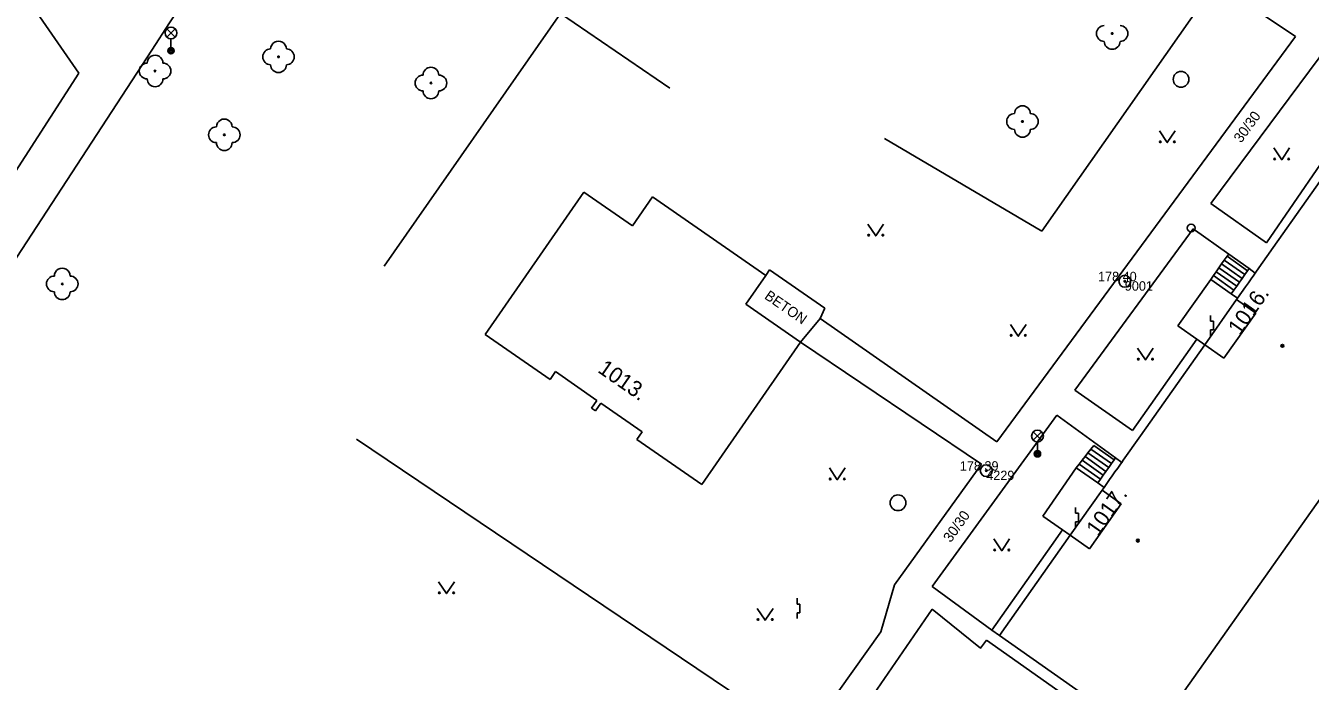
# Model space of a CAD drawing. Extents: x -539515 to -538098, y -1182060 to -1180157.
# Drawn here: x -538627.4 to -538545.9, y -1181155.5 to -1181113.8 of the extents above; entities that cross this region are included whole.
import ezdxf

# ---------------------------------------------------------------- set-up
doc = ezdxf.new("R2010")
doc.units = 0
for name, color, linetype in [('Vrstva 1', 7, 'Continuous'), ('Vrstva 13', 7, 'Continuous'), ('Vrstva 21', 7, 'Continuous'), ('Vrstva 22', 7, 'Continuous'), ('Vrstva 23', 7, 'Continuous'), ('Vrstva 24', 7, 'Continuous'), ('Vrstva 27', 7, 'Continuous'), ('Vrstva 28', 7, 'Continuous'), ('Vrstva 33', 7, 'Continuous'), ('Vrstva 36', 7, 'Continuous'), ('Vrstva 39', 7, 'Continuous'), ('Vrstva 40', 7, 'Continuous'), ('Vrstva 47', 7, 'Continuous'), ('Vrstva 68', 7, 'Continuous')]:
    doc.layers.add(name, color=color, linetype=linetype)

msp = doc.modelspace()

# ---------------------------------------------------------------- linework, layer by layer
at = {"layer": 'Vrstva 1'}
for p, q in [((-538556.099, -1181159.233), (-538530.23, -1181122.6)), ((-538591.949, -1181124.403), (-538598.218, -1181133.442)), ((-538591.949, -1181124.403), (-538588.871, -1181126.537)), ((-538588.871, -1181126.537), (-538587.6, -1181124.704)), ((-538587.6, -1181124.704), (-538580.41, -1181129.69)), ((-538581.681, -1181131.523), (-538580.41, -1181129.69)), ((-538581.681, -1181131.523), (-538578.21, -1181133.93)), ((-538549.329, -1181132.09), (-538550.55, -1181131.229)), ((-538551.347, -1181134.951), (-538549.329, -1181132.09)), ((-538598.218, -1181133.442), (-538594.102, -1181136.297)), ((-538584.48, -1181142.97), (-538578.21, -1181133.93)), ((-538552.568, -1181134.09), (-538551.347, -1181134.951)), ((-538593.759, -1181135.803), (-538594.102, -1181136.297)), ((-538593.759, -1181135.803), (-538591.13, -1181137.626)), ((-538591.13, -1181137.626), (-538591.473, -1181138.121)), ((-538591.473, -1181138.121), (-538591.226, -1181138.292)), ((-538590.884, -1181137.798), (-538591.226, -1181138.292)), ((-538590.884, -1181137.798), (-538588.255, -1181139.621)), ((-538588.255, -1181139.621), (-538588.597, -1181140.115)), ((-538588.597, -1181140.115), (-538584.48, -1181142.97)), ((-538557.862, -1181144.196), (-538559.083, -1181143.335)), ((-538559.88, -1181147.057), (-538557.862, -1181144.196)), ((-538561.101, -1181146.196), (-538559.88, -1181147.057)), ((-538556.099, -1181159.233), (-538565.58, -1181152.55))]:
    msp.add_line(p, q, dxfattribs=at)
for points in [[(-538548.22, -1181127.922), (-538544.034, -1181121.983)], [(-538549.281, -1181129.428), (-538548.22, -1181127.922)], [(-538549.799, -1181130.163), (-538549.626, -1181129.918)], [(-538549.626, -1181129.918), (-538549.453, -1181129.673)], [(-538549.453, -1181129.673), (-538549.361, -1181129.541)], [(-538549.361, -1181129.541), (-538549.281, -1181129.428)], [(-538550.49, -1181131.143), (-538549.972, -1181130.408)], [(-538549.972, -1181130.408), (-538549.799, -1181130.163)], [(-538552.568, -1181134.09), (-538550.55, -1181131.229)], [(-538550.55, -1181131.229), (-538550.49, -1181131.143)], [(-538556.654, -1181139.887), (-538552.568, -1181134.09)], [(-538557.745, -1181141.434), (-538556.654, -1181139.887)], [(-538557.838, -1181141.567), (-538557.745, -1181141.434)], [(-538558.436, -1181142.414), (-538558.263, -1181142.169)], [(-538558.263, -1181142.169), (-538558.09, -1181141.924)], [(-538558.09, -1181141.924), (-538557.917, -1181141.679)], [(-538557.917, -1181141.679), (-538557.838, -1181141.567)], [(-538558.954, -1181143.15), (-538558.609, -1181142.66)], [(-538558.609, -1181142.66), (-538558.436, -1181142.414)], [(-538561.101, -1181146.196), (-538559.083, -1181143.335)], [(-538559.083, -1181143.335), (-538558.954, -1181143.15)], [(-538565.58, -1181152.55), (-538561.101, -1181146.196)]]:
    msp.add_lwpolyline(points, dxfattribs=at)
at = {"layer": 'Vrstva 13'}
for p, q in [((-538546.81, -1181114.52), (-538563.86, -1181103.03)), ((-538627.04, -1181112.44), (-538624, -1181116.85)), ((-538565.76, -1181140.26), (-538546.81, -1181114.52)), ((-538631.47, -1181133.94), (-538619.36, -1181115.38)), ((-538544.69, -1181115.05), (-538552.18, -1181125.13)), ((-538624, -1181116.85), (-538630.02, -1181126.2)), ((-538548.655, -1181127.615), (-538545.231, -1181122.625)), ((-538548.655, -1181127.615), (-538552.18, -1181125.13)), ((-538553.3, -1181126.74), (-538560.8, -1181136.97)), ((-538550.369, -1181130.128), (-538551.674, -1181129.208)), ((-538550.196, -1181129.883), (-538551.501, -1181128.963)), ((-538550.023, -1181129.638), (-538551.328, -1181128.718)), ((-538549.849, -1181129.394), (-538551.155, -1181128.473)), ((-538580.17, -1181129.343), (-538580.41, -1181129.69)), ((-538580.17, -1181129.343), (-538576.67, -1181131.77)), ((-538550.714, -1181130.618), (-538552.019, -1181129.698)), ((-538550.542, -1181130.373), (-538551.846, -1181129.453)), ((-538578.21, -1181133.93), (-538576.97, -1181132.42)), ((-538576.97, -1181132.42), (-538576.67, -1181131.77)), ((-538576.97, -1181132.42), (-538565.76, -1181140.26)), ((-538578.21, -1181133.93), (-538566.74, -1181141.68)), ((-538553.765, -1181134.732), (-538553.065, -1181133.739)), ((-538557.152, -1181139.537), (-538553.765, -1181134.732)), ((-538557.152, -1181139.537), (-538560.8, -1181136.97)), ((-538561.95, -1181138.56), (-538569.87, -1181149.44)), ((-538558.314, -1181141.399), (-538559.61, -1181140.486)), ((-538559.006, -1181142.381), (-538560.35, -1181141.433)), ((-538558.833, -1181142.134), (-538560.164, -1181141.196)), ((-538558.66, -1181141.889), (-538559.98, -1181140.959)), ((-538558.487, -1181141.644), (-538559.795, -1181140.722)), ((-538566.74, -1181141.68), (-538572.24, -1181149.34)), ((-538562.84, -1181144.97), (-538560.719, -1181141.906)), ((-538559.178, -1181142.625), (-538560.534, -1181141.669)), ((-538562.298, -1181146.838), (-538561.598, -1181145.845)), ((-538566.08, -1181152.22), (-538562.298, -1181146.838)), ((-538572.24, -1181149.34), (-538573.12, -1181152.32)), ((-538576.86, -1181161.06), (-538569.86, -1181150.88)), ((-538573.12, -1181152.32), (-538578.02, -1181159.21)), ((-538558.645, -1181158.333), (-538566.42, -1181152.86))]:
    msp.add_line(p, q, dxfattribs=at)
for points in [[(-538619.36, -1181115.38), (-538618.235, -1181113.652), (-538617.184, -1181112.031), (-538616.2, -1181110.51), (-538614.36, -1181107.654)], [(-538549.361, -1181129.541), (-538549.755, -1181129.261), (-538551.05, -1181128.34), (-538553.3, -1181126.74)], [(-538551.05, -1181128.34), (-538551.155, -1181128.473), (-538551.328, -1181128.718), (-538551.501, -1181128.963), (-538551.674, -1181129.208), (-538551.846, -1181129.453), (-538552.019, -1181129.698), (-538552.192, -1181129.943), (-538554.27, -1181132.89)], [(-538550.49, -1181131.143), (-538550.887, -1181130.863), (-538552.192, -1181129.943)], [(-538550.887, -1181130.863), (-538550.714, -1181130.618), (-538550.542, -1181130.373), (-538550.369, -1181130.128), (-538550.196, -1181129.883), (-538550.023, -1181129.638), (-538549.849, -1181129.394), (-538549.755, -1181129.261)], [(-538552.568, -1181134.09), (-538553.065, -1181133.739), (-538554.27, -1181132.89)], [(-538557.838, -1181141.567), (-538558.23, -1181141.28), (-538561.95, -1181138.56)], [(-538560.719, -1181141.906), (-538560.534, -1181141.669), (-538560.35, -1181141.433), (-538560.164, -1181141.196), (-538559.98, -1181140.959), (-538559.795, -1181140.722), (-538559.61, -1181140.486)], [(-538559.351, -1181142.87), (-538559.178, -1181142.625), (-538559.006, -1181142.381), (-538558.833, -1181142.134), (-538558.66, -1181141.889), (-538558.487, -1181141.644), (-538558.314, -1181141.399), (-538558.23, -1181141.28)], [(-538558.954, -1181143.15), (-538559.351, -1181142.87), (-538560.719, -1181141.906)], [(-538561.101, -1181146.196), (-538561.598, -1181145.845), (-538562.84, -1181144.97)], [(-538569.87, -1181149.44), (-538566.08, -1181152.22), (-538565.58, -1181152.55)], [(-538569.86, -1181150.88), (-538566.79, -1181153.36), (-538566.42, -1181152.86)]]:
    msp.add_lwpolyline(points, dxfattribs=at)
at = {"layer": 'Vrstva 21'}
for centre, radius in [((-538557.64, -1181130.06), 0.375), ((-538557.64, -1181130.06), 0.05), ((-538566.43, -1181142.09), 0.375), ((-538566.43, -1181142.09), 0.05)]:
    msp.add_circle(centre, radius, dxfattribs=at)
at = {"layer": 'Vrstva 22'}
for centre in [(-538558.44, -1181114.33), (-538611.33, -1181115.81), (-538619.16, -1181116.71), (-538601.66, -1181117.47), (-538564.133, -1181119.915), (-538614.77, -1181120.76), (-538625.05, -1181130.23)]:
    msp.add_circle(centre, 0.05, dxfattribs=at)
for centre, start, end in [((-538558.94, -1181114.33), 90, 270), ((-538557.94, -1181114.33), 270, 90), ((-538611.83, -1181115.81), 89.99978, 269.99978), ((-538611.33, -1181115.31), 359.99978, 179.99978), ((-538610.83, -1181115.81), 269.99978, 89.99978), ((-538558.44, -1181114.83), 180, 0), ((-538619.66, -1181116.71), 89.99978, 269.99978), ((-538619.16, -1181116.21), 359.99978, 179.99978), ((-538618.66, -1181116.71), 269.99978, 89.99978), ((-538611.33, -1181116.31), 179.99978, 359.99978), ((-538602.16, -1181117.47), 90, 270), ((-538601.66, -1181116.97), 0, 180), ((-538601.16, -1181117.47), 270, 90), ((-538619.16, -1181117.21), 179.99978, 359.99978), ((-538601.66, -1181117.97), 180, 0), ((-538564.633, -1181119.915), 90, 270), ((-538564.133, -1181119.415), 0, 180), ((-538563.633, -1181119.915), 270, 90), ((-538615.27, -1181120.76), 89.99978, 269.99978), ((-538614.77, -1181120.26), 359.99978, 179.99978), ((-538614.27, -1181120.76), 269.99978, 89.99978), ((-538564.133, -1181120.415), 180, 0), ((-538614.77, -1181121.26), 179.99978, 359.99978), ((-538625.05, -1181129.73), 359.99978, 179.99978), ((-538625.55, -1181130.23), 89.99978, 269.99978), ((-538624.55, -1181130.23), 269.99978, 89.99978), ((-538625.05, -1181130.73), 179.99978, 359.99978)]:
    msp.add_arc(centre, 0.5, start, end, dxfattribs=at)
at = {"layer": 'Vrstva 24'}
for p, q in [((-538552.199, -1181132.599), (-538552.2, -1181132.231)), ((-538552.2, -1181133.52), (-538552.199, -1181133.152)), ((-538552.016, -1181132.6), (-538552.199, -1181132.599)), ((-538552.199, -1181133.152), (-538552.016, -1181133.152)), ((-538552.016, -1181133.152), (-538552.016, -1181132.6)), ((-538560.759, -1181144.789), (-538560.76, -1181144.421)), ((-538560.76, -1181145.71), (-538560.759, -1181145.342)), ((-538560.576, -1181144.79), (-538560.759, -1181144.789)), ((-538560.759, -1181145.342), (-538560.576, -1181145.342)), ((-538560.576, -1181145.342), (-538560.576, -1181144.79)), ((-538578.43, -1181150.559), (-538578.43, -1181150.191)), ((-538578.247, -1181150.561), (-538578.43, -1181150.559)), ((-538578.43, -1181151.48), (-538578.43, -1181151.113)), ((-538578.43, -1181151.113), (-538578.247, -1181151.113)), ((-538578.247, -1181151.113), (-538578.247, -1181150.561))]:
    msp.add_line(p, q, dxfattribs=at)
at = {"layer": 'Vrstva 27'}
for centre in [(-538554.07, -1181117.24), (-538572.03, -1181144.13)]:
    msp.add_circle(centre, 0.5, dxfattribs=at)
at = {"layer": 'Vrstva 28'}
msp.add_circle((-538553.43, -1181126.68), 0.25, dxfattribs=at)
at = {"layer": 'Vrstva 33'}
for p, q in [((-538618.415, -1181114.56), (-538617.885, -1181114.03)), ((-538618.415, -1181114.03), (-538617.885, -1181114.56)), ((-538618.15, -1181114.67), (-538618.15, -1181115.42)), ((-538563.445, -1181140.16), (-538562.915, -1181139.63)), ((-538563.445, -1181139.63), (-538562.915, -1181140.16)), ((-538563.18, -1181140.27), (-538563.18, -1181141.02))]:
    msp.add_line(p, q, dxfattribs=at)
for centre, radius in [((-538618.15, -1181114.295), 0.375), ((-538618.15, -1181115.42), 0.2), ((-538618.15, -1181115.42), 0.145), ((-538618.15, -1181115.42), 0.0876), ((-538563.18, -1181139.895), 0.375), ((-538563.18, -1181141.02), 0.2), ((-538563.18, -1181141.02), 0.145), ((-538563.18, -1181141.02), 0.0876)]:
    msp.add_circle(centre, radius, dxfattribs=at)
at = {"layer": 'Vrstva 36'}
for points in [[(-538555.442, -1181120.509), (-538554.942, -1181121.259), (-538554.442, -1181120.509)], [(-538548.186, -1181121.596), (-538547.686, -1181122.346), (-538547.186, -1181121.596)], [(-538573.942, -1181126.435), (-538573.442, -1181127.185), (-538572.942, -1181126.435)], [(-538564.9, -1181132.802), (-538564.4, -1181133.552), (-538563.9, -1181132.802)], [(-538556.83, -1181134.311), (-538556.33, -1181135.061), (-538555.83, -1181134.311)], [(-538576.378, -1181141.914), (-538575.878, -1181142.664), (-538575.378, -1181141.914)], [(-538565.948, -1181146.422), (-538565.448, -1181147.172), (-538564.948, -1181146.422)], [(-538601.173, -1181149.147), (-538600.673, -1181149.897), (-538600.173, -1181149.147)], [(-538580.956, -1181150.842), (-538580.456, -1181151.592), (-538579.956, -1181150.842)]]:
    msp.add_lwpolyline(points, dxfattribs=at)
for centre in [(-538555.392, -1181121.209), (-538554.493, -1181121.209), (-538548.136, -1181122.296), (-538547.237, -1181122.296), (-538573.892, -1181127.135), (-538572.993, -1181127.135), (-538564.85, -1181133.502), (-538563.951, -1181133.502), (-538556.78, -1181135.011), (-538555.881, -1181135.011), (-538576.328, -1181142.614), (-538575.429, -1181142.614), (-538565.898, -1181147.122), (-538564.999, -1181147.122), (-538601.123, -1181149.847), (-538600.224, -1181149.847), (-538580.906, -1181151.542), (-538580.007, -1181151.542)]:
    msp.add_circle(centre, 0.05, dxfattribs=at)
at = {"layer": 'Vrstva 39'}
for centre, radius in [((-538547.645, -1181134.163), 0.09), ((-538547.645, -1181134.163), 0.0398), ((-538556.81, -1181146.531), 0.09), ((-538556.81, -1181146.531), 0.0398)]:
    msp.add_circle(centre, radius, dxfattribs=at)
at = {"layer": 'Vrstva 68'}
for p, q in [((-538552.65, -1181112.25), (-538562.91, -1181126.88)), ((-538604.618, -1181129.098), (-538593.43, -1181113.06)), ((-538586.502, -1181117.795), (-538593.43, -1181113.06)), ((-538562.91, -1181126.88), (-538572.888, -1181121.002)), ((-538606.376, -1181140.095), (-538578.02, -1181159.21))]:
    msp.add_line(p, q, dxfattribs=at)

# ---------------------------------------------------------------- texts
at = {"layer": 'Vrstva 22'}
for s, p in [('178 40', (-538559.339, -1181130.06)), ('178 39', (-538568.105, -1181142.09))]:
    msp.add_text(s, height=0.6, dxfattribs=at).set_placement(p)
at = {"layer": 'Vrstva 23'}
for s, p in [('9001', (-538557.64, -1181130.66)), ('4229', (-538566.43, -1181142.69))]:
    msp.add_text(s, height=0.6, dxfattribs=at).set_placement(p)
at = {"layer": 'Vrstva 40'}
for s, rotation, p in [('30/30', 53.93595, (-538550.262, -1181121.323)), ('BETON', 325.26024, (-538580.551, -1181131.125)), ('30/30', 54.62974, (-538568.684, -1181146.698))]:
    msp.add_text(s, height=0.65, rotation=rotation, dxfattribs=at).set_placement(p)
at = {"layer": 'Vrstva 47'}
for s, rotation, p in [('1016.', 54.82033, (-538550.354, -1181133.552)), ('1013.', 325.2618, (-538591.138, -1181135.796)), ('1017.', 54.82033, (-538559.346, -1181146.312))]:
    msp.add_text(s, height=1, rotation=rotation, dxfattribs=at).set_placement(p)

doc.saveas('drawing.dxf')
